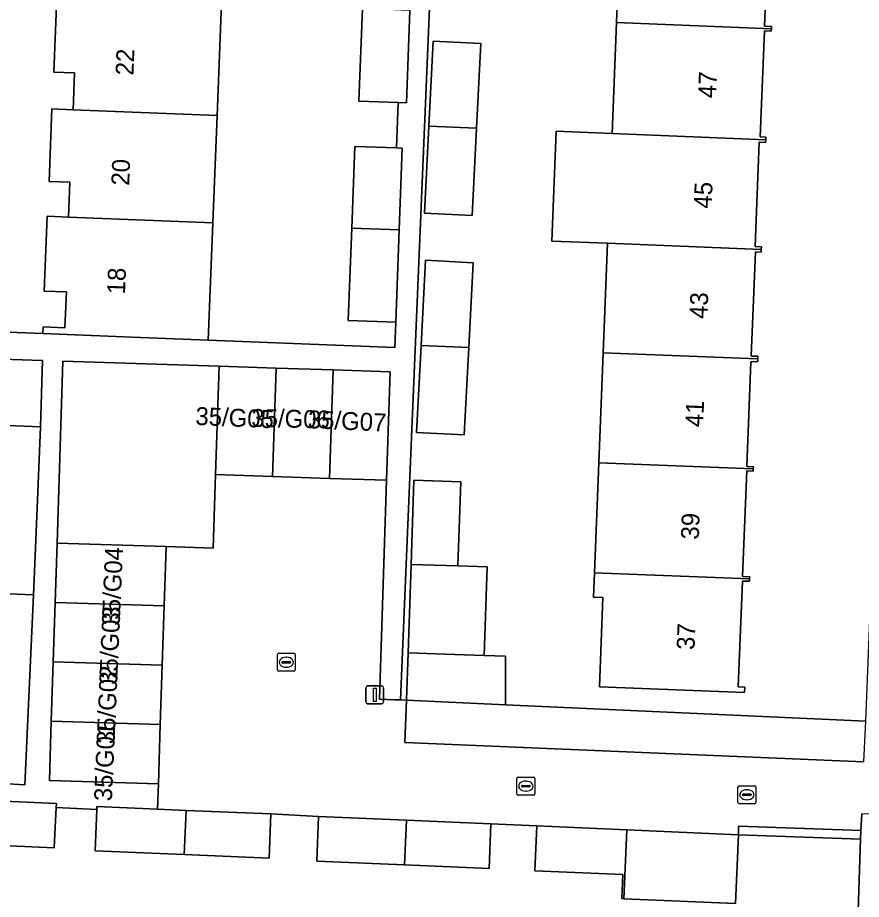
# Model space of a CAD drawing. Extents: x 160077 to 160948, y 386481 to 387498.
# Drawn here: x 160763.15 to 160810.32, y 387104.54 to 387153.87 of the extents above; entities that cross this region are included whole.
import ezdxf

# ---------------------------------------------------------------- set-up
doc = ezdxf.new("R2010")
doc.units = 0
for name, color, linetype in [('IMGEO_Erf', 7, 'Continuous'), ('IMGEO_Kolk', 7, 'Continuous'), ('IMGEO_Lichtmast', 7, 'Continuous'), ('IMGEO_Pand', 7, 'Continuous'), ('IMGEO_Pand_nummerreeks', 7, 'Continuous'), ('IMGEO_Parkeervlak_open', 7, 'Continuous'), ('IMGEO_Rijbaan_lokaal_open', 7, 'Continuous'), ('IMGEO_Voetpad_open', 7, 'Continuous')]:
    doc.layers.add(name, color=color, linetype=linetype)

msp = doc.modelspace()

# ---------------------------------------------------------------- linework, layer by layer
at = {"layer": 'IMGEO_Erf'}
for points in [[(160787.231, 387179.788), (160784.55, 387115.695), (160784.887, 387115.679), (160784.976, 387118.327), (160785.142, 387123.279), (160785.301, 387127.987), (160787.923, 387127.899), (160787.765, 387123.191), (160789.396, 387123.136), (160789.23, 387118.183), (160790.427, 387118.142), (160790.427, 387115.428), (160810.559, 387114.513), (160815.012, 387226.944)], [(160805.138, 387159.26), (160804.902, 387153.384), (160805.291, 387153.368), (160805.286, 387153.245), (160805.281, 387153.12), (160804.902, 387153.135), (160804.664, 387147.195), (160804.975, 387147.183), (160804.969, 387147.038), (160804.963, 387146.89), (160804.606, 387146.904), (160804.372, 387141.061), (160804.731, 387141.046), (160804.725, 387140.898), (160804.719, 387140.751), (160804.394, 387140.764), (160804.16, 387134.935), (160804.535, 387134.92), (160804.529, 387134.775), (160804.523, 387134.629), (160804.146, 387134.618), (160803.911, 387128.76), (160804.28, 387128.745), (160804.275, 387128.622), (160804.27, 387128.499), (160803.91, 387128.514), (160803.673, 387122.603), (160804.073, 387122.587), (160804.069, 387122.468), (160804.064, 387122.349), (160803.675, 387122.349), (160803.429, 387116.433), (160803.796, 387116.418), (160803.784, 387116.107), (160795.671, 387116.433), (160795.872, 387121.429), (160795.338, 387121.451), (160795.393, 387122.815), (160795.639, 387128.968), (160795.886, 387135.121), (160796.131, 387141.242), (160793.01, 387141.367), (160793.256, 387147.507), (160796.377, 387147.382), (160796.626, 387153.591), (160796.871, 387159.704)], [(160760.171, 387136.369), (160764.554, 387136.195), (160764.569, 387136.57), (160765.792, 387136.522), (160765.871, 387138.52), (160764.632, 387138.569), (160764.798, 387142.754), (160765.992, 387142.708), (160766.069, 387144.657), (160764.907, 387144.703), (160765.067, 387148.757), (160766.242, 387148.71), (160766.324, 387150.779), (160765.166, 387150.824), (160765.332, 387155.034)], [(160774.543, 387154.68), (160774.295, 387148.401), (160774.057, 387142.396), (160773.798, 387135.829), (160784.232, 387135.416), (160784.284, 387136.823), (160781.632, 387136.921), (160781.823, 387142.096), (160781.991, 387146.666), (160784.336, 387146.579), (160784.43, 387149.117), (160782.23, 387149.198), (160782.421, 387154.378)], [(160760.261, 387131.148), (160764.421, 387130.979), (160764.541, 387134.689), (160759.98, 387134.837)], [(160762.3, 387111.022), (160763.555, 387110.947), (160764.039, 387121.573), (160757.587, 387121.835)], [(160796.983, 387105.923), (160792.058, 387106.137), (160792.167, 387108.647), (160789.608, 387108.762), (160789.501, 387106.265), (160784.78, 387106.466), (160779.867, 387106.676), (160779.973, 387109.173), (160777.311, 387109.316), (160777.205, 387106.839), (160772.462, 387107.041), (160767.474, 387107.254), (160767.573, 387109.576), (160765.301, 387109.679), (160765.198, 387107.419), (160760.185, 387107.647)], [(160809.583, 387086.724), (160810.272, 387107.909), (160803.453, 387108.156), (160803.286, 387104.306), (160797.041, 387104.577), (160796.925, 387104.582), (160796.983, 387105.923)]]:
    msp.add_lwpolyline(points, dxfattribs=at)
for points in [[(160788.807, 387147.685), (160788.558, 387142.79), (160785.891, 387142.926), (160786.139, 387147.792), (160786.382, 387152.558), (160789.049, 387152.422)], [(160788.367, 387135.422), (160788.118, 387130.527), (160785.451, 387130.663), (160785.699, 387135.529), (160785.942, 387140.295), (160788.609, 387140.159)]]:
    msp.add_lwpolyline(points, close=True, dxfattribs=at)
at = {"layer": 'IMGEO_Kolk'}
for p, q in [((160777.667, 387117.378), (160777.667, 387118.23)), ((160777.742, 387118.304), (160778.594, 387118.304)), ((160778.155, 387118.084), (160778.18, 387118.084)), ((160778.668, 387118.23), (160778.668, 387117.378)), ((160777.926, 387117.798), (160777.926, 387117.81)), ((160778.364, 387117.761), (160777.966, 387117.761)), ((160777.969, 387117.847), (160778.367, 387117.847)), ((160778.178, 387117.524), (160778.153, 387117.524)), ((160778.41, 387117.81), (160778.41, 387117.798)), ((160778.594, 387117.304), (160777.742, 387117.304)), ((160791.06, 387110.447), (160791.06, 387111.299)), ((160791.135, 387111.373), (160791.987, 387111.373)), ((160791.548, 387111.153), (160791.573, 387111.153)), ((160792.061, 387111.299), (160792.061, 387110.447)), ((160791.319, 387110.867), (160791.319, 387110.879)), ((160791.757, 387110.83), (160791.359, 387110.83)), ((160791.362, 387110.916), (160791.76, 387110.916)), ((160791.571, 387110.593), (160791.546, 387110.593)), ((160791.803, 387110.879), (160791.803, 387110.867)), ((160803.419, 387109.966), (160803.419, 387110.818)), ((160803.494, 387110.892), (160804.346, 387110.892)), ((160803.907, 387110.672), (160803.932, 387110.672)), ((160804.42, 387110.818), (160804.42, 387109.966)), ((160791.987, 387110.373), (160791.135, 387110.373)), ((160803.678, 387110.386), (160803.678, 387110.398)), ((160804.116, 387110.349), (160803.718, 387110.349)), ((160803.721, 387110.435), (160804.119, 387110.435)), ((160803.93, 387110.112), (160803.905, 387110.112)), ((160804.162, 387110.398), (160804.162, 387110.386)), ((160804.346, 387109.892), (160803.494, 387109.892))]:
    msp.add_line(p, q, dxfattribs=at)
for points in [[(160777.667, 387117.378), (160777.667, 387118.23)], [(160777.742, 387118.304), (160778.594, 387118.304)], [(160778.668, 387118.23), (160778.668, 387117.378)], [(160778.594, 387117.304), (160777.742, 387117.304)], [(160791.06, 387110.447), (160791.06, 387111.299)], [(160791.135, 387111.373), (160791.987, 387111.373)], [(160792.061, 387111.299), (160792.061, 387110.447)], [(160803.419, 387109.966), (160803.419, 387110.818)], [(160803.494, 387110.892), (160804.346, 387110.892)], [(160804.42, 387110.818), (160804.42, 387109.966)], [(160791.987, 387110.373), (160791.135, 387110.373)], [(160804.346, 387109.892), (160803.494, 387109.892)]]:
    msp.add_lwpolyline(points, dxfattribs=at)
for centre, radius, start, end in [((160777.744, 387118.228), 0.0765, 91.552, 178.448), ((160777.744, 387118.228), 0.0765, 91.552, 178.448), ((160778.592, 387118.228), 0.0765, 1.552, 88.448), ((160778.592, 387118.228), 0.0765, 1.552, 88.448), ((160777.744, 387117.38), 0.0765, 181.552, 268.448), ((160777.744, 387117.38), 0.0765, 181.552, 268.448), ((160777.966, 387117.807), 0.0403, 85.8775, 175.7526), ((160777.963, 387117.797), 0.0366, 178.938, 274.7102), ((160778.367, 387117.804), 0.043, 264.8664, 352.4533), ((160778.371, 387117.809), 0.0386, 1.7309, 96.639), ((160778.592, 387117.38), 0.0765, 271.552, 358.448), ((160778.592, 387117.38), 0.0765, 271.552, 358.448), ((160791.137, 387111.297), 0.0765, 91.552, 178.448), ((160791.137, 387111.297), 0.0765, 91.552, 178.448), ((160791.985, 387111.297), 0.0765, 1.552, 88.448), ((160791.985, 387111.297), 0.0765, 1.552, 88.448), ((160791.359, 387110.876), 0.0403, 85.8775, 175.7526), ((160791.356, 387110.866), 0.0366, 178.938, 274.7102), ((160791.76, 387110.873), 0.043, 264.8664, 352.4533), ((160791.764, 387110.878), 0.0386, 1.7309, 96.639), ((160803.496, 387110.816), 0.0765, 91.552, 178.448), ((160803.496, 387110.816), 0.0765, 91.552, 178.448), ((160804.344, 387110.816), 0.0765, 1.552, 88.448), ((160804.344, 387110.816), 0.0765, 1.552, 88.448), ((160791.137, 387110.449), 0.0765, 181.552, 268.448), ((160791.137, 387110.449), 0.0765, 181.552, 268.448), ((160791.985, 387110.449), 0.0765, 271.552, 358.448), ((160791.985, 387110.449), 0.0765, 271.552, 358.448), ((160803.496, 387109.968), 0.0765, 181.552, 268.448), ((160803.496, 387109.968), 0.0765, 181.552, 268.448), ((160803.718, 387110.395), 0.0403, 85.8775, 175.7526), ((160803.715, 387110.385), 0.0366, 178.938, 274.7102), ((160804.119, 387110.392), 0.043, 264.8664, 352.4533), ((160804.123, 387110.397), 0.0386, 1.7309, 96.639), ((160804.344, 387109.968), 0.0765, 271.552, 358.448), ((160804.344, 387109.968), 0.0765, 271.552, 358.448)]:
    msp.add_arc(centre, radius, start, end, dxfattribs=at)
for centre, major_axis, ratio, start_param, end_param in [((160778.154, 387117.804), (-0.387, 0.002), 0.722429, 4.712389, 7.853982), ((160778.179, 387117.804), (-0.39, 0.002), 0.717154, 1.570796, 4.712389), ((160791.547, 387110.873), (-0.387, 0.002), 0.722429, 4.712389, 7.853982), ((160791.572, 387110.873), (-0.39, 0.002), 0.717154, 1.570796, 4.712389), ((160803.906, 387110.392), (-0.387, 0.002), 0.722429, 4.712389, 7.853982), ((160803.931, 387110.392), (-0.39, 0.002), 0.717154, 1.570796, 4.712389)]:
    msp.add_ellipse(centre, major_axis=major_axis, ratio=ratio, start_param=start_param, end_param=end_param, dxfattribs=at)
at = {"layer": 'IMGEO_Lichtmast'}
for p, q in [((160782.615, 387115.582), (160782.615, 387116.382)), ((160782.615, 387116.382), (160782.615, 387115.582)), ((160782.715, 387116.482), (160783.505, 387116.482)), ((160783.505, 387116.482), (160782.715, 387116.482)), ((160783.605, 387116.382), (160783.605, 387115.582)), ((160783.605, 387115.582), (160783.605, 387116.382)), ((160783.505, 387115.482), (160782.715, 387115.482)), ((160782.715, 387115.482), (160783.505, 387115.482))]:
    msp.add_line(p, q, dxfattribs=at)
msp.add_lwpolyline([(160783.035, 387116.357), (160783.185, 387116.357), (160783.185, 387115.607), (160783.035, 387115.607), (160783.035, 387116.357)], dxfattribs=at)
for centre, start, end in [((160782.715, 387116.382), 90, 180), ((160782.715, 387116.382), 90, 180), ((160783.505, 387116.382), 0, 90), ((160783.505, 387116.382), 360, 90), ((160782.715, 387115.582), 180, 270), ((160782.715, 387115.582), 180, 270), ((160783.505, 387115.582), 270, 0), ((160783.505, 387115.582), 270, 0)]:
    msp.add_arc(centre, 0.1, start, end, dxfattribs=at)
at = {"layer": 'IMGEO_Pand'}
for points in [[(160805.286, 387153.245), (160805.291, 387153.368), (160804.902, 387153.384), (160805.138, 387159.26), (160805.454, 387159.247), (160805.458, 387159.36), (160796.871, 387159.704), (160796.626, 387153.591)], [(160766.59, 387154.985), (160765.332, 387155.034), (160765.166, 387150.824), (160766.324, 387150.779), (160766.242, 387148.71), (160774.295, 387148.401), (160774.543, 387154.68)], [(160785.073, 387154.276), (160782.421, 387154.378), (160782.23, 387149.198), (160784.43, 387149.117), (160784.882, 387149.1)], [(160804.969, 387147.038), (160804.975, 387147.183), (160804.664, 387147.195), (160804.902, 387153.135), (160805.281, 387153.12), (160805.286, 387153.245), (160796.626, 387153.591), (160796.377, 387147.382)], [(160789.049, 387152.422), (160786.382, 387152.558), (160786.139, 387147.792), (160788.807, 387147.685)], [(160774.057, 387142.396), (160774.295, 387148.401), (160766.242, 387148.71), (160765.067, 387148.757), (160764.907, 387144.703), (160766.069, 387144.657), (160765.992, 387142.708)], [(160785.891, 387142.926), (160788.558, 387142.79), (160788.807, 387147.685), (160786.139, 387147.792)], [(160804.606, 387146.904), (160804.963, 387146.89), (160804.969, 387147.038), (160796.377, 387147.382), (160793.256, 387147.507), (160793.01, 387141.367), (160796.131, 387141.242), (160804.725, 387140.898), (160804.731, 387141.046), (160804.372, 387141.061)], [(160784.643, 387146.568), (160784.336, 387146.579), (160781.991, 387146.666), (160781.823, 387142.096), (160784.475, 387141.993)], [(160765.992, 387142.708), (160764.798, 387142.754), (160764.632, 387138.569), (160765.871, 387138.52), (160765.792, 387136.522), (160764.569, 387136.57), (160764.554, 387136.195), (160769.551, 387135.997), (160773.798, 387135.829), (160774.057, 387142.396)], [(160781.632, 387136.921), (160784.284, 387136.823), (160784.475, 387141.993), (160781.823, 387142.096)], [(160804.529, 387134.775), (160804.535, 387134.92), (160804.16, 387134.935), (160804.394, 387140.764), (160804.719, 387140.751), (160804.725, 387140.898), (160796.131, 387141.242), (160795.886, 387135.121)], [(160788.609, 387140.159), (160785.942, 387140.295), (160785.699, 387135.529), (160788.367, 387135.422)], [(160785.451, 387130.663), (160788.118, 387130.527), (160788.367, 387135.422), (160785.699, 387135.529)], [(160804.275, 387128.622), (160804.28, 387128.745), (160803.911, 387128.76), (160804.146, 387134.618), (160804.523, 387134.629), (160804.529, 387134.775), (160795.886, 387135.121), (160795.639, 387128.968)], [(160774.412, 387134.369), (160765.682, 387134.652), (160765.352, 387124.473), (160771.445, 387124.276), (160774.081, 387124.19), (160774.215, 387128.3)], [(160774.215, 387128.3), (160777.4, 387128.197), (160777.597, 387134.266), (160774.412, 387134.369)], [(160780.783, 387134.162), (160777.597, 387134.266), (160777.4, 387128.197), (160780.586, 387128.093)], [(160783.771, 387127.99), (160783.968, 387134.059), (160780.783, 387134.162), (160780.586, 387128.093)], [(160757.587, 387121.835), (160764.039, 387121.573), (160764.218, 387125.984), (160764.421, 387130.979), (160760.261, 387131.148), (160760.214, 387129.99), (160758.225, 387130.071), (160758.271, 387131.214), (160757.972, 387131.226)], [(160795.639, 387128.968), (160795.393, 387122.815), (160804.069, 387122.468), (160804.073, 387122.587), (160803.673, 387122.603), (160803.91, 387128.514), (160804.27, 387128.499), (160804.275, 387128.622)], [(160787.765, 387123.191), (160787.923, 387127.899), (160785.301, 387127.987), (160785.142, 387123.279)], [(160771.338, 387120.956), (160771.445, 387124.276), (160765.352, 387124.473), (160765.245, 387121.154)], [(160789.396, 387123.136), (160787.765, 387123.191), (160785.142, 387123.279), (160784.976, 387118.327), (160787.595, 387118.238), (160789.23, 387118.183)], [(160795.393, 387122.815), (160795.338, 387121.451), (160795.872, 387121.429), (160795.671, 387116.433), (160803.784, 387116.107), (160803.796, 387116.418), (160803.429, 387116.433), (160803.675, 387122.349), (160804.064, 387122.349), (160804.069, 387122.468)], [(160771.23, 387117.637), (160771.338, 387120.956), (160765.245, 387121.154), (160765.137, 387117.834)], [(160790.427, 387118.142), (160789.23, 387118.183), (160787.595, 387118.238), (160784.976, 387118.327), (160784.887, 387115.679), (160790.427, 387115.428)], [(160765.137, 387117.834), (160765.03, 387114.515), (160771.122, 387114.318), (160771.23, 387117.637)], [(160764.922, 387111.195), (160771.015, 387110.998), (160771.122, 387114.318), (160765.03, 387114.515)], [(160765.301, 387109.679), (160765.311, 387109.896), (160760.284, 387110.125), (160760.185, 387107.647), (160765.198, 387107.419)], [(160772.569, 387109.518), (160770.97, 387109.586), (160767.58, 387109.731), (160767.573, 387109.576), (160767.474, 387107.254), (160772.462, 387107.041)], [(160772.462, 387107.041), (160777.205, 387106.839), (160777.311, 387109.316), (160772.569, 387109.518)], [(160784.889, 387108.963), (160779.973, 387109.173), (160779.867, 387106.676), (160784.78, 387106.466)], [(160784.78, 387106.466), (160789.501, 387106.265), (160789.608, 387108.762), (160784.889, 387108.963)], [(160797.208, 387108.428), (160792.167, 387108.647), (160792.058, 387106.137), (160796.983, 387105.923), (160796.925, 387104.582), (160797.041, 387104.577)], [(160797.041, 387104.577), (160803.286, 387104.306), (160803.453, 387108.156), (160797.208, 387108.428)]]:
    msp.add_lwpolyline(points, close=True, dxfattribs=at)
at = {"layer": 'IMGEO_Parkeervlak_open'}
msp.add_lwpolyline([(160810.559, 387114.513), (160790.427, 387115.428), (160784.887, 387115.679), (160784.786, 387113.323), (160810.462, 387112.226)], close=True, dxfattribs=at)
at = {"layer": 'IMGEO_Rijbaan_lokaal_open'}
msp.add_lwpolyline([(160810.462, 387112.226), (160784.786, 387113.323), (160784.887, 387115.679), (160784.55, 387115.695), (160784.213, 387115.71), (160783.373, 387115.749), (160783.771, 387127.99), (160780.586, 387128.093), (160777.4, 387128.197), (160774.215, 387128.3), (160774.081, 387124.19), (160771.445, 387124.276), (160771.338, 387120.956), (160771.23, 387117.637), (160771.122, 387114.318), (160771.015, 387110.998), (160770.97, 387109.586), (160772.569, 387109.518), (160777.311, 387109.316), (160779.973, 387109.173), (160784.889, 387108.963), (160789.608, 387108.762), (160792.167, 387108.647), (160797.208, 387108.428), (160803.453, 387108.156), (160803.455, 387108.634), (160810.295, 387108.394), (160810.339, 387109.319)], dxfattribs=at)
at = {"layer": 'IMGEO_Voetpad_open'}
for points in [[(160760.284, 387110.125), (160765.311, 387109.896), (160765.301, 387109.679), (160767.573, 387109.576), (160767.58, 387109.731), (160770.97, 387109.586), (160771.015, 387110.998), (160764.922, 387111.195), (160765.03, 387114.515), (160765.137, 387117.834), (160765.245, 387121.154), (160765.352, 387124.473), (160765.682, 387134.652), (160774.412, 387134.369), (160777.597, 387134.266), (160780.783, 387134.162), (160783.968, 387134.059), (160783.771, 387127.99), (160783.373, 387115.749), (160784.213, 387115.71), (160784.55, 387115.695), (160787.231, 387179.788)], [(160785.073, 387154.276), (160784.882, 387149.1), (160784.43, 387149.117), (160784.336, 387146.579), (160784.643, 387146.568), (160784.475, 387141.993), (160784.284, 387136.823), (160784.232, 387135.416), (160773.798, 387135.829), (160769.551, 387135.997), (160764.554, 387136.195), (160760.171, 387136.369)], [(160759.98, 387134.837), (160764.541, 387134.689), (160764.421, 387130.979), (160764.218, 387125.984), (160764.039, 387121.573), (160763.555, 387110.947), (160762.3, 387111.022)], [(160812.376, 387075.888), (160812.718, 387084.486), (160813.057, 387092.989), (160813.192, 387096.809), (160813.63, 387109.178), (160810.339, 387109.319), (160810.295, 387108.394), (160810.272, 387107.909), (160809.583, 387086.724)]]:
    msp.add_lwpolyline(points, dxfattribs=at)
msp.add_lwpolyline([(160810.295, 387108.394), (160803.455, 387108.634), (160803.453, 387108.156), (160810.272, 387107.909)], close=True, dxfattribs=at)

# ---------------------------------------------------------------- texts
at = {"layer": 'IMGEO_Pand_nummerreeks'}
for s, rotation, p in [('22', 87.7857, (160769.619, 387150.618)), ('47', 87.7788, (160802.183, 387149.345)), ('20', 87.7857, (160769.381, 387144.453)), ('45', 87.7771, (160801.944, 387143.172)), ('18', 87.7857, (160769.146, 387138.374)), ('43', 87.7788, (160801.704, 387136.999)), ('41', 87.7788, (160801.469, 387130.939)), ('35/G05', 357.4756, (160773.069, 387131.088)), ('35/G06', 358.7629, (160776.204, 387130.978)), ('35/G07', 357.4756, (160779.356, 387130.903)), ('39', 87.7788, (160801.225, 387124.653)), ('35/G04', 87.4756, (160768.85, 387119.845)), ('35/G03', 87.4756, (160768.704, 387116.531)), ('37', 87.7788, (160800.986, 387118.481)), ('35/G02', 87.4756, (160768.557, 387113.211)), ('35/G01', 87.4756, (160768.416, 387110.014))]:
    msp.add_text(s, height=1, rotation=rotation, dxfattribs=at).set_placement(p)

doc.saveas('drawing.dxf')
